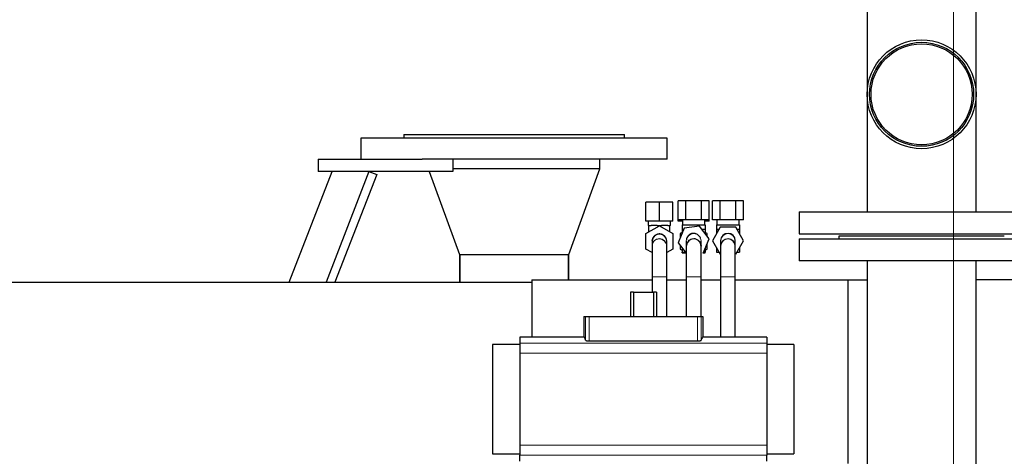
# Model space of a CAD drawing. Header units: inches. Extents: x 0 to 23760, y -13 to 16800.
# Tile 266 of 279: x 19807 to 20611, y 14334 to 14691. Entities that reach past the tile are written whole.
import ezdxf

# ---------------------------------------------------------------- set-up
doc = ezdxf.new("R2010")
doc.units = ezdxf.units.IN
doc.layers.add('1', color=7, linetype='Continuous', true_color=0xffffff)
doc.layers.add('254', color=7, linetype='Continuous', true_color=0xffffff)
doc.styles.add('latin_extended', font='simplex.shx')
doc.dimstyles.get("Standard").update_dxf_attribs({"dimtxt": 0.18, "dimasz": 0.18, "dimexe": 0.18, "dimexo": 0.0625, "dimgap": 0.09, "dimtad": 0, "dimtih": 1, "dimtoh": 1, "dimdec": 4, "dimzin": 0, "dimdsep": 46, "dimtxsty": 'Standard', "dimcen": 0.09, "dimadec": 0, "dimazin": 0, "dimtfac": 1, "dimtdec": 4, "dimtofl": 0, "dimtmove": 0, "dimatfit": 3, "dimfxl": 1, "dimtolj": 1, "dimtzin": 0, "dimarcsym": 0})

# ---------------------------------------------------------------- blocks, each defined once
blk = doc.blocks.new('_U4')
at = {"layer": '254', "color": 3, "linetype": 'Continuous', "lineweight": 13, "transparency": 16777216}
for p, q in [((20569.39, 11758.86), (20569.39, 15108.02)), ((21126.29, 14781.6), (21126.29, 15108.02)), ((20709.39, 15068.02), (20986.29, 15068.02))]:
    blk.add_line(p, q, dxfattribs=at)
at = {"layer": '254', "color": 3, "transparency": 16777216}
for points in [[(20709.39, 15091.36), (20709.39, 15044.69), (20569.39, 15068.02)], [(20986.29, 15044.69), (20986.29, 15091.36), (21126.29, 15068.02)]]:
    blk.add_solid(points, dxfattribs=at)
at = {"layer": 'Defpoints', "color": 0, "transparency": 16777216}
for p in [(21126.29, 15068.02), (21126.29, 14741.6), (20569.39, 11718.86)]:
    blk.add_point(p, dxfattribs=at)
at = {"layer": '254', "color": 2, "lineweight": 13, "transparency": 16777216, "insert": (20667.84, 15278.02), "char_height": 140, "attachment_point": 1, "style": 'latin_extended'}
blk.add_mtext('\\A1;557', dxfattribs=at)

msp = doc.modelspace()

# ---------------------------------------------------------------- linework, layer by layer
at = {"layer": '1', "color": 2, "linetype": 'Continuous', "lineweight": 25}
for p, q in [((20498.943, 14723.86), (20498.943, 14629.86)), ((20587.843, 14629.86), (20587.843, 14723.86)), ((20498.943, 14629.86), (20498.943, 14533.86)), ((20587.843, 14533.86), (20587.843, 14629.86)), ((20085.893, 14593.968), (20085.893, 14576.968)), ((20335.893, 14593.968), (20085.893, 14593.968)), ((20120.893, 14596.968), (20120.893, 14593.968)), ((20120.893, 14596.968), (20300.893, 14596.968)), ((20300.893, 14593.968), (20300.893, 14596.968)), ((20335.893, 14576.968), (20335.893, 14593.968)), ((20050.893, 14576.968), (20050.893, 14566.968)), ((20050.893, 14576.968), (20135.892, 14576.968)), ((20335.893, 14576.968), (20135.89, 14576.968)), ((20160.893, 14576.968), (20160.893, 14566.968)), ((20280.893, 14568.968), (20280.893, 14576.968)), ((20280.893, 14568.968), (20160.893, 14568.968)), ((20280.893, 14568.968), (20160.893, 14568.968)), ((20255.415, 14498.968), (20280.893, 14568.968)), ((20027.2, 14476.357), (20062.262, 14566.966)), ((20160.893, 14566.968), (20050.893, 14566.968)), ((20092.423, 14566.968), (20057.361, 14476.359)), ((20098.749, 14564.52), (20064.636, 14476.36)), ((20092.423, 14566.968), (20098.749, 14564.52)), ((20141.621, 14566.967), (20166.371, 14498.968)), ((20329.393, 14541.86), (20318.393, 14541.86)), ((20318.393, 14526.36), (20318.393, 14541.86)), ((20340.393, 14541.86), (20329.393, 14541.86)), ((20329.393, 14526.36), (20329.393, 14541.86)), ((20340.393, 14526.36), (20340.393, 14541.86)), ((20351.042, 14542.86), (20344.691, 14542.86)), ((20344.691, 14527.36), (20344.691, 14542.86)), ((20363.744, 14542.86), (20351.042, 14542.86)), ((20351.042, 14527.36), (20351.042, 14542.86)), ((20370.095, 14542.86), (20363.744, 14542.86)), ((20363.744, 14527.36), (20363.744, 14542.86)), ((20370.095, 14527.36), (20370.095, 14542.86)), ((20379.042, 14542.86), (20372.691, 14542.86)), ((20372.691, 14527.36), (20372.691, 14542.86)), ((20391.744, 14542.86), (20379.042, 14542.86)), ((20379.042, 14527.36), (20379.042, 14542.86)), ((20398.095, 14542.86), (20391.744, 14542.86)), ((20391.744, 14527.36), (20391.744, 14542.86)), ((20398.095, 14527.36), (20398.095, 14542.86)), ((20344.691, 14526.36), (20344.691, 14527.36)), ((20351.042, 14527.36), (20344.691, 14527.36)), ((20348.393, 14527.36), (20348.393, 14523.36)), ((20363.744, 14527.36), (20351.042, 14527.36)), ((20370.095, 14527.36), (20363.744, 14527.36)), ((20366.393, 14523.36), (20366.393, 14527.36)), ((20370.095, 14526.36), (20370.095, 14527.36)), ((20379.042, 14527.36), (20372.691, 14527.36)), ((20376.393, 14527.36), (20376.393, 14523.36)), ((20391.744, 14527.36), (20379.042, 14527.36)), ((20398.095, 14527.36), (20391.744, 14527.36)), ((20394.393, 14523.36), (20394.393, 14527.36)), ((20443.393, 14533.86), (20643.393, 14533.86)), ((20443.393, 14533.86), (20443.393, 14515.86)), ((20329.393, 14526.36), (20318.393, 14526.36)), ((20318.393, 14516.211), (20329.393, 14522.562)), ((20320.393, 14526.36), (20320.393, 14522.86)), ((20320.893, 14522.86), (20320.393, 14522.86)), ((20320.893, 14517.654), (20320.893, 14522.86)), ((20320.893, 14522.86), (20322.581, 14522.86)), ((20327.705, 14522.86), (20322.581, 14522.86)), ((20327.705, 14522.86), (20329.393, 14522.86)), ((20340.393, 14526.36), (20329.393, 14526.36)), ((20329.393, 14522.562), (20329.393, 14522.86)), ((20329.393, 14522.86), (20331.081, 14522.86)), ((20329.393, 14522.562), (20340.393, 14516.211)), ((20336.205, 14522.86), (20331.081, 14522.86)), ((20336.205, 14522.86), (20337.893, 14522.86)), ((20338.393, 14522.86), (20337.893, 14522.86)), ((20337.893, 14517.654), (20337.893, 14522.86)), ((20338.393, 14522.86), (20338.393, 14526.36)), ((20348.393, 14526.36), (20344.691, 14526.36)), ((20349.679, 14520.451), (20344.797, 14508.725)), ((20349.679, 14520.451), (20344.797, 14508.725)), ((20347.893, 14523.36), (20366.893, 14523.36)), ((20347.893, 14523.36), (20347.893, 14519.86)), ((20347.893, 14519.86), (20349.433, 14519.86)), ((20347.893, 14519.86), (20347.893, 14516.161)), ((20362.275, 14522.086), (20349.679, 14520.451)), ((20362.275, 14522.086), (20349.679, 14520.451)), ((20349.679, 14520.451), (20349.679, 14520.451)), ((20362.275, 14522.086), (20362.275, 14522.086)), ((20369.989, 14511.995), (20362.275, 14522.086)), ((20363.976, 14519.86), (20366.893, 14519.86)), ((20370.095, 14526.36), (20366.393, 14526.36)), ((20366.893, 14523.36), (20366.893, 14519.86)), ((20366.893, 14519.86), (20366.893, 14516.045)), ((20379.042, 14521.36), (20372.691, 14510.36)), ((20379.042, 14521.36), (20372.691, 14510.36)), ((20375.893, 14523.36), (20375.893, 14519.86)), ((20375.893, 14523.36), (20394.893, 14523.36)), ((20375.893, 14519.86), (20378.176, 14519.86)), ((20375.893, 14519.86), (20375.893, 14515.906)), ((20391.744, 14521.36), (20379.042, 14521.36)), ((20379.042, 14521.36), (20379.042, 14521.36)), ((20391.744, 14521.36), (20379.042, 14521.36)), ((20391.744, 14521.36), (20391.744, 14521.36)), ((20398.095, 14510.36), (20391.744, 14521.36)), ((20392.61, 14519.86), (20394.893, 14519.86)), ((20394.893, 14523.36), (20394.893, 14519.86)), ((20394.893, 14519.86), (20394.893, 14515.906)), ((20318.393, 14503.509), (20318.393, 14516.211)), ((20340.393, 14516.211), (20340.393, 14503.509)), ((20347.893, 14517.077), (20346.393, 14516.211)), ((20346.393, 14516.211), (20346.393, 14512.559)), ((20365.107, 14500.269), (20369.989, 14511.995)), ((20368.393, 14516.211), (20366.893, 14517.077)), ((20368.393, 14514.083), (20368.393, 14516.211)), ((20443.393, 14515.86), (20643.393, 14515.86)), ((20443.393, 14511.968), (20443.393, 14493.968)), ((20443.393, 14511.968), (20643.393, 14511.968)), ((20475.893, 14513.968), (20475.893, 14511.968)), ((20610.893, 14513.968), (20475.893, 14513.968)), ((20323.394, 14500.622), (20318.393, 14503.509)), ((20323.393, 14509.641), (20323.393, 14506.08)), ((20323.394, 14506.175), (20323.394, 14506.079)), ((20323.425, 14510.476), (20323.425, 14510.476)), ((20335.386, 14505.579), (20335.393, 14505.86)), ((20340.393, 14503.509), (20335.392, 14500.622)), ((20335.393, 14506.08), (20335.393, 14509.641)), ((20344.797, 14508.725), (20351.396, 14500.092)), ((20344.797, 14508.725), (20344.797, 14508.725)), ((20344.797, 14508.725), (20351.396, 14500.092)), ((20346.393, 14506.638), (20346.393, 14503.509)), ((20346.393, 14503.509), (20347.893, 14502.643)), ((20347.893, 14504.675), (20347.893, 14500.86)), ((20351.393, 14510.149), (20351.393, 14506.072)), ((20363.393, 14506.072), (20363.393, 14510.149)), ((20366.893, 14504.559), (20366.893, 14500.86)), ((20366.893, 14502.643), (20368.393, 14503.509)), ((20368.393, 14503.509), (20368.393, 14508.162)), ((20372.691, 14510.36), (20379.042, 14499.36)), ((20372.691, 14510.36), (20372.691, 14510.36)), ((20372.691, 14510.36), (20379.042, 14499.36)), ((20375.893, 14504.815), (20375.893, 14500.86)), ((20379.393, 14510.19), (20379.393, 14506.03)), ((20391.393, 14510.193), (20391.392, 14510.232)), ((20391.393, 14506.03), (20391.393, 14510.19)), ((20391.744, 14499.36), (20398.095, 14510.36)), ((20394.893, 14504.815), (20394.893, 14500.86)), ((20166.371, 14498.968), (20255.415, 14498.968)), ((20166.443, 14476.36), (20166.443, 14498.968)), ((20166.443, 14498.968), (20166.443, 14476.36)), ((20255.343, 14498.968), (20255.343, 14478.359)), ((20255.343, 14478.359), (20255.343, 14498.968)), ((20347.893, 14500.36), (20347.893, 14500.86)), ((20347.893, 14500.86), (20350.809, 14500.86)), ((20347.893, 14500.36), (20351.192, 14500.36)), ((20365.145, 14500.36), (20366.893, 14500.36)), ((20365.353, 14500.86), (20366.893, 14500.86)), ((20366.893, 14500.36), (20366.893, 14500.86)), ((20375.893, 14500.86), (20378.176, 14500.86)), ((20379.042, 14499.36), (20379.042, 14499.36)), ((20392.61, 14500.86), (20394.893, 14500.86)), ((20643.393, 14493.968), (20443.393, 14493.968)), ((20498.943, 14493.968), (20498.943, 14321.968)), ((20587.843, 14321.968), (20587.843, 14493.968)), ((20323.393, 14480.86), (20323.393, 14468.417)), ((20335.393, 14448.468), (20335.393, 14480.86)), ((20351.393, 14480.86), (20351.393, 14448.467)), ((20351.393, 14480.86), (20351.393, 14478.359)), ((20363.393, 14448.467), (20363.393, 14480.86)), ((20363.393, 14478.359), (20363.393, 14480.86)), ((20379.393, 14480.86), (20379.393, 14431.632)), ((20391.39, 14480.86), (20391.393, 14480.86)), ((20391.393, 14431.632), (20391.393, 14480.86)), ((15745.893, 14476.36), (20225.383, 14476.36)), ((20225.393, 14478.36), (20323.396, 14478.36)), ((20225.393, 14478.36), (20225.393, 14431.631)), ((20335.394, 14478.36), (20351.396, 14478.36)), ((20363.39, 14478.36), (20379.392, 14478.36)), ((20391.39, 14478.36), (20483.233, 14478.36)), ((20483.233, 14478.36), (20498.943, 14478.36)), ((20483.233, 14478.36), (20483.233, 14328.36)), ((20708.6, 14478.36), (20587.846, 14478.36)), ((20308.209, 14468.418), (20305.841, 14468.418)), ((20305.841, 14468.418), (20305.841, 14448.468)), ((20308.209, 14468.418), (20324.577, 14468.418)), ((20308.209, 14468.418), (20308.209, 14448.468)), ((20326.945, 14468.418), (20324.577, 14468.418)), ((20324.577, 14468.418), (20324.577, 14448.468)), ((20326.945, 14468.418), (20326.945, 14448.468)), ((20267.821, 14448.468), (20269.244, 14448.468)), ((20267.821, 14448.468), (20267.821, 14431.632)), ((20269.244, 14448.468), (20272.236, 14448.468)), ((20272.236, 14448.468), (20360.55, 14448.468)), ((20360.55, 14448.468), (20363.542, 14448.468)), ((20363.542, 14448.468), (20364.965, 14448.468)), ((20364.965, 14448.468), (20364.965, 14431.632)), ((20215.643, 14431.632), (20215.643, 14426.746)), ((20267.821, 14431.632), (20215.643, 14431.632)), ((20417.143, 14431.632), (20364.965, 14431.632)), ((20417.143, 14431.632), (20417.143, 14426.746)), ((20193.239, 14425.582), (20193.239, 14336.353)), ((20215.643, 14425.582), (20193.239, 14425.582)), ((20215.643, 14426.746), (20215.643, 14418.458)), ((20272.236, 14428.523), (20360.55, 14428.523)), ((20417.143, 14426.746), (20417.143, 14418.458)), ((20439.239, 14425.582), (20417.143, 14425.582)), ((20439.239, 14425.582), (20439.239, 14336.353)), ((20215.643, 14418.458), (20215.643, 14343.478)), ((20417.143, 14418.458), (20417.143, 14343.478)), ((20215.643, 14343.478), (20215.643, 14335.189)), ((20417.143, 14343.478), (20417.143, 14335.189)), ((20193.239, 14336.353), (20215.643, 14336.353)), ((20215.643, 14330.304), (20215.643, 14335.189)), ((20417.143, 14336.353), (20439.239, 14336.353)), ((20417.143, 14330.304), (20417.143, 14335.189))]:
    msp.add_line(p, q, dxfattribs=at)
at = {"layer": '1', "color": 110, "linetype": 'Continuous', "lineweight": 13}
for p, q in [((20335.392, 14505.987), (20335.393, 14506.08)), ((20351.402, 14506.402), (20351.394, 14506.182)), ((20335.393, 14480.86), (20323.394, 14480.86)), ((20363.393, 14480.86), (20351.393, 14480.86)), ((20379.393, 14480.86), (20391.393, 14480.86)), ((20269.244, 14448.468), (20269.244, 14429.088)), ((20272.236, 14448.468), (20272.236, 14428.523)), ((20360.55, 14448.468), (20360.55, 14428.523)), ((20363.542, 14448.468), (20363.542, 14429.088)), ((20215.643, 14426.746), (20417.143, 14426.746)), ((20215.643, 14418.458), (20417.143, 14418.458)), ((20215.643, 14343.478), (20417.143, 14343.478)), ((20215.643, 14335.189), (20417.143, 14335.189))]:
    msp.add_line(p, q, dxfattribs=at)
at = {"layer": '1', "color": 2, "linetype": 'Continuous', "lineweight": 25}
for radius in [44.45, 42.45, 41.25]:
    msp.add_circle((20543.393, 14629.86), radius, dxfattribs=at)
at = {"layer": '1', "color": 110, "linetype": 'Continuous', "lineweight": 13}
for centre, start, end in [((20329.393, 14505.86), 0, 180), ((20329.393, 14505.86), 0, 179.105625), ((20329.393, 14509.86), 175.635, 182.120625), ((20357.393, 14505.86), 174.515625, 180)]:
    msp.add_arc(centre, 6, start, end, dxfattribs=at)
at = {"layer": '1', "color": 2, "linetype": 'Continuous', "lineweight": 25}
for centre, start, end in [((20329.393, 14509.86), 1.6875, 175.635), ((20357.393, 14505.86), 90, 174.52125), ((20357.393, 14510.36), 90, 106.261875), ((20357.393, 14505.86), 358.171875, 90), ((20385.393, 14510.36), 0, 178.9875), ((20385.393, 14505.86), 0, 178.9875), ((20329.393, 14509.86), 174.110625, 182.165625)]:
    msp.add_arc(centre, 6, start, end, dxfattribs=at)
at = {"layer": '1', "color": 110, "linetype": 'Continuous', "lineweight": 13}
for centre, major_axis, ratio, start_param, end_param in [((20329.393, 14509.641), (6, 0), 0.9912277, 0, 3.1415927), ((20329.393, 14506.08), (6, 0), 0.9912277, 0, 3.1241175), ((20357.393, 14510.149), (-6, 0), 0.9915474, 4.712389, 6.2831853), ((20357.393, 14506.072), (-6, 0), 0.9915474, 4.712389, 5.6387661), ((20357.393, 14510.149), (-6, 0), 0.9915474, 3.1414945, 4.712389), ((20357.393, 14506.072), (-6, 0), 0.9915474, 3.3928219, 4.712389), ((20385.393, 14510.19), (6, 0), 0.9932075, 0.0000982, 3.1415927), ((20385.393, 14506.03), (6, 0), 0.9932075, 0.0007854, 3.1402182), ((20357.393, 14506.072), (-6, 0), 0.9915474, 3.1387456, 3.2157146)]:
    msp.add_ellipse(centre, major_axis=major_axis, ratio=ratio, start_param=start_param, end_param=end_param, dxfattribs=at)
at = {"layer": '1', "color": 2, "linetype": 'Continuous', "lineweight": 25}
for centre, start_param, end_param in [((20267.821, 14285.334), 6.096446, 6.2831853), ((20364.965, 14285.334), 0, 0.1867393)]:
    msp.add_ellipse(centre, major_axis=(0, 146.297), ratio=0.0524078, start_param=start_param, end_param=end_param, dxfattribs=at)
for points, knots in [([(20335.202, 14511.359), (20335.07, 14511.861), (20334.706, 14512.773), (20333.858, 14513.944), (20332.843, 14514.82), (20331.713, 14515.436), (20330.486, 14515.801), (20329.19, 14515.897), (20327.91, 14515.713), (20326.387, 14515.149), (20324.882, 14513.999), (20323.921, 14512.469), (20323.613, 14511.49), (20323.536, 14511.142)], [0, 0, 0, 0, 0.095191, 0.1851528, 0.267905, 0.3451655, 0.4249968, 0.506377, 0.5873324, 0.6659445, 0.8094975, 0.9334664, 1, 1, 1, 1]), ([(20335.357, 14509.449), (20335.387, 14509.736), (20335.404, 14510.414), (20335.209, 14511.477), (20334.783, 14512.575), (20334.367, 14513.224), (20334.127, 14513.529)], [0, 0, 0, 0, 0.1956295, 0.4655249, 0.7352642, 1, 1, 1, 1]), ([(20355.717, 14516.111), (20355.68, 14516.104), (20355.264, 14516.02), (20354.525, 14515.657), (20353.296, 14514.853), (20352.191, 14513.529), (20351.627, 14512.095), (20351.466, 14511.229), (20351.433, 14510.939)], [0, 0, 0, 0, 0.0143481, 0.1652242, 0.3119492, 0.594672, 0.8656792, 1, 1, 1, 1]), ([(20363.045, 14512.246), (20362.938, 14512.557), (20362.593, 14513.356), (20361.789, 14514.486), (20360.609, 14515.475), (20359.315, 14516.083), (20358.224, 14516.345), (20357.583, 14516.342), (20357.381, 14516.329)], [0, 0, 0, 0, 0.1311896, 0.346636, 0.5555477, 0.7492971, 0.9219321, 1, 1, 1, 1]), ([(20323.394, 14505.957), (20323.394, 14505.912), (20323.394, 14504.676), (20323.394, 14499.078), (20323.394, 14490.645), (20323.394, 14484.306), (20323.394, 14480.86)], [0, 0, 0, 0, 0.2499704, 0.5, 0.7500296, 1, 1, 1, 1]), ([(20335.392, 14480.86), (20335.392, 14484.281), (20335.392, 14490.571), (20335.392, 14498.939), (20335.392, 14504.494), (20335.392, 14505.72), (20335.392, 14505.764)], [0, 0, 0, 0, 0.2500068, 0.5, 0.7499932, 1, 1, 1, 1]), ([(20351.402, 14506.192), (20351.401, 14506.121), (20351.398, 14504.827), (20351.395, 14499.141), (20351.394, 14490.652), (20351.393, 14484.302), (20351.393, 14480.86)], [0, 0, 0, 0, 0.2510854, 0.5015299, 0.7511787, 1, 1, 1, 1]), ([(20363.089, 14507.749), (20363.172, 14507.499), (20363.38, 14506.695), (20363.417, 14505.858), (20363.367, 14505.311)], [0, 0, 0, 0, 0.3182188, 1, 1, 1, 1]), ([(20363.393, 14480.86), (20363.393, 14484.286), (20363.392, 14490.566), (20363.391, 14498.876), (20363.388, 14504.344), (20363.385, 14505.512), (20363.384, 14505.529)], [0, 0, 0, 0, 0.2511724, 0.5015517, 0.7511234, 1, 1, 1, 1]), ([(20379.394, 14505.97), (20379.394, 14505.915), (20379.393, 14504.661), (20379.393, 14499.047), (20379.393, 14490.618), (20379.393, 14484.294), (20379.393, 14480.86)], [0, 0, 0, 0, 0.2504156, 0.50059, 0.7504574, 1, 1, 1, 1]), ([(20391.393, 14480.86), (20391.393, 14484.293), (20391.393, 14490.599), (20391.393, 14498.971), (20391.392, 14504.496), (20391.392, 14505.708), (20391.392, 14505.75)], [0, 0, 0, 0, 0.2508871, 0.5014934, 0.751791, 1, 1, 1, 1]), ([(20335.392, 14480.86), (20335.392, 14484.281), (20335.392, 14490.571), (20335.392, 14497.25), (20335.392, 14500.228), (20335.392, 14500.989)], [0, 0, 0, 0, 0.4176134, 0.8352038, 1, 1, 1, 1]), ([(20351.393, 14500.71), (20351.393, 14500.539), (20351.393, 14498.853), (20351.393, 14494.956), (20351.393, 14488.194), (20351.393, 14483.384), (20351.393, 14480.86)], [0, 0, 0, 0, 0.0370557, 0.3581265, 0.6789988, 1, 1, 1, 1]), ([(20363.393, 14480.86), (20363.393, 14483.384), (20363.393, 14488.194), (20363.393, 14494.956), (20363.393, 14498.853), (20363.393, 14500.539), (20363.393, 14500.71)], [0, 0, 0, 0, 0.3210012, 0.6418735, 0.9629443, 1, 1, 1, 1]), ([(20269.244, 14429.088), (20269.249, 14429.07), (20269.259, 14429.052), (20269.279, 14429.026), (20269.287, 14429.017), (20269.305, 14428.999), (20269.316, 14428.99), (20269.35, 14428.964), (20269.376, 14428.946), (20269.423, 14428.92), (20269.44, 14428.911), (20269.475, 14428.894), (20269.494, 14428.885), (20269.553, 14428.86), (20269.597, 14428.843), (20269.668, 14428.819), (20269.693, 14428.811), (20269.744, 14428.795), (20269.771, 14428.787), (20269.853, 14428.764), (20269.969, 14428.734), (20270.099, 14428.707), (20270.201, 14428.687), (20270.254, 14428.677), (20270.308, 14428.668), (20270.345, 14428.662), (20270.364, 14428.659), (20270.457, 14428.643), (20270.612, 14428.621), (20270.857, 14428.591), (20271.03, 14428.575), (20271.163, 14428.564), (20271.207, 14428.56), (20271.298, 14428.554), (20271.344, 14428.551), (20271.481, 14428.542), (20271.666, 14428.533), (20271.854, 14428.527), (20272.044, 14428.524), (20272.14, 14428.523), (20272.236, 14428.523)], [0, 0, 0, 0, 0.0625, 0.0625, 0.09375, 0.09375, 0.125, 0.125, 0.1875, 0.1875, 0.21875, 0.21875, 0.25, 0.25, 0.3125, 0.3125, 0.34375, 0.34375, 0.375, 0.375, 0.4375, 0.5, 0.5, 0.53125, 0.546875, 0.546875, 0.5625, 0.5625, 0.625, 0.6875, 0.75, 0.75, 0.78125, 0.78125, 0.8125, 0.8125, 0.875, 0.9375, 0.9375, 1, 1, 1, 1]), ([(20360.55, 14428.523), (20360.647, 14428.523), (20360.742, 14428.524), (20360.932, 14428.527), (20361.12, 14428.533), (20361.306, 14428.542), (20361.443, 14428.551), (20361.489, 14428.554), (20361.58, 14428.561), (20361.625, 14428.564), (20361.759, 14428.575), (20361.846, 14428.584), (20361.974, 14428.597), (20362.016, 14428.602), (20362.098, 14428.612), (20362.139, 14428.617), (20362.258, 14428.633), (20362.412, 14428.656), (20362.555, 14428.681), (20362.657, 14428.701), (20362.691, 14428.708), (20362.74, 14428.718), (20362.756, 14428.722), (20362.788, 14428.729), (20362.867, 14428.747), (20362.998, 14428.781), (20363.15, 14428.828), (20363.236, 14428.861), (20363.285, 14428.883), (20363.295, 14428.887), (20363.313, 14428.895), (20363.341, 14428.908), (20363.365, 14428.921), (20363.411, 14428.947), (20363.464, 14428.982), (20363.5, 14429.017), (20363.527, 14429.052), (20363.537, 14429.07), (20363.542, 14429.088)], [0, 0, 0, 0, 0.0625, 0.0625, 0.125, 0.1875, 0.1875, 0.21875, 0.21875, 0.25, 0.25, 0.3125, 0.3125, 0.34375, 0.34375, 0.375, 0.375, 0.4375, 0.5, 0.5, 0.53125, 0.53125, 0.546875, 0.546875, 0.5625, 0.625, 0.6875, 0.75, 0.75, 0.765625, 0.765625, 0.78125, 0.8125, 0.8125, 0.875, 0.9375, 0.9375, 1, 1, 1, 1])]:
    msp.add_open_spline(points, degree=3, knots=knots, dxfattribs=at)
for points in [[(20323.43, 14510.316), (20323.436, 14510.576)], [(20379.394, 14510.47), (20379.393, 14510.188)]]:
    msp.add_open_spline(points, degree=1, dxfattribs=at)

# ---------------------------------------------------------------- dimensions: what is measured, and where the dimension line sits
at = {"layer": '254', "color": 2, "linetype": 'Continuous', "lineweight": 13}
dim = msp.add_linear_dim(base=(21126.287, 15068.022), p1=(20569.393, 11718.86), p2=(21126.287, 14741.595), dimstyle='Standard', override={"dimscale": 40, "dimtxt": 3.5, "dimasz": 3.5, "dimexe": 1, "dimexo": 1, "dimgap": 1.75, "dimtad": 1, "dimtih": 1, "dimtoh": 0, "dimdec": 0, "dimlfac": 1, "dimzin": 8, "dimdsep": 46, "dimlunit": 2, "dimtxsty": 'latin_extended', "dimsah": 1, "dimse1": 0, "dimse2": 0, "dimsd1": 0, "dimsd2": 0, "dimclrd": 3, "dimclre": 3, "dimclrt": 2, "dimtol": 0, "dimtm": -0.1, "dimtfac": 0.714286, "dimtdec": 3, "dimtofl": 1, "dimtmove": 0, "dimtzin": 8, "dimlwd": 13, "dimlwe": 13}, dxfattribs=at)
dim.commit()
dim.dimension.update_dxf_attribs({"geometry": '_U4', "text_midpoint": (20847.84, 15068.022), "dimtype": 160})

doc.saveas('drawing.dxf')
